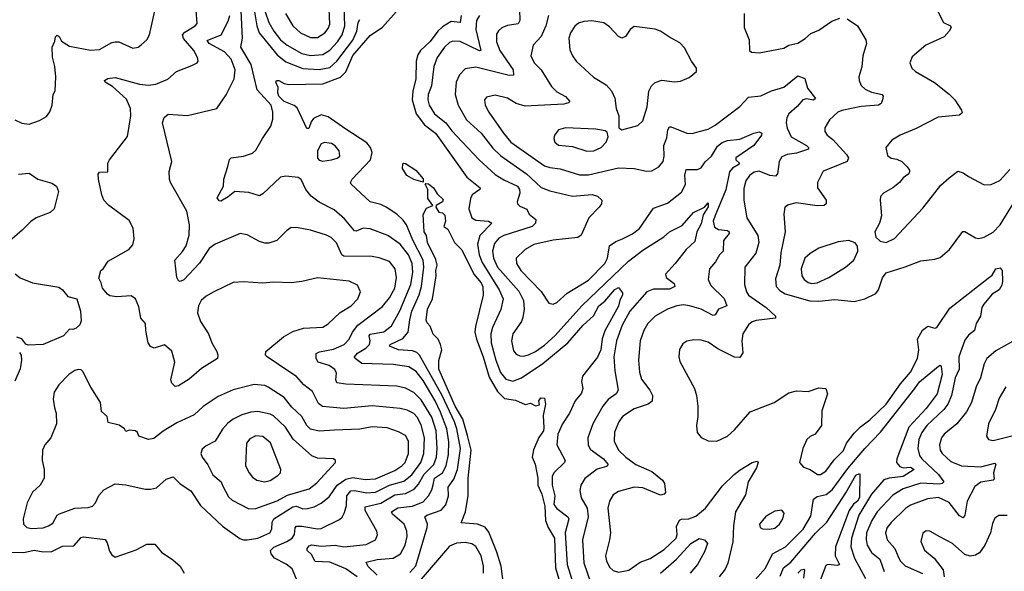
# Model space of a CAD drawing. Extents: x 1550320 to 1685906, y 509093 to 640511.
# Tile 345 of 532: x 1613882 to 1619479, y 579606 to 582740. Entities that reach past the tile are written whole.
import ezdxf

# ---------------------------------------------------------------- set-up
doc = ezdxf.new("R2010")
doc.units = 0

msp = doc.modelspace()

# ---------------------------------------------------------------- linework, layer by layer
at = {"layer": '0CON20XD'}
for points in [[(1615913.7, 579585), (1615861.8, 579635), (1615850.9, 579659.1), (1615915, 579673.4), (1616005, 579681.2), (1616046.1, 579705), (1616074.1, 579755), (1616084.1, 579805), (1616083.3, 579835), (1616066.7, 579875), (1616001, 579931), (1615996.2, 579945), (1616032.3, 579967.7), (1616114.5, 579975.5), (1616175, 580001.4), (1616206.5, 580035), (1616225, 580068.6), (1616232.3, 580097.7), (1616240, 580135), (1616284.6, 580165.4), (1616306.2, 580205), (1616320.4, 580269.6), (1616321.9, 580341.9), (1616309.7, 580415), (1616275, 580510), (1616243.8, 580575), (1616175, 580690.3), (1616135, 580740.9), (1616095, 580768.8), (1616005, 580781.9), (1615826.8, 580786.8), (1615788.5, 580815), (1615784.4, 580825), (1615801.9, 580845), (1615850.5, 580875), (1615870.2, 580895), (1615873.4, 580915), (1615868.1, 580945), (1615875, 580953.3), (1615952.6, 580967.4), (1615995, 581000.9), (1616043.1, 581086.9), (1616105.9, 581235), (1616116.6, 581305), (1616113.6, 581355), (1616091.3, 581405), (1616045, 581464.6), (1615974.7, 581514.7), (1615875, 581552.7), (1615835, 581556.7), (1615795, 581539.1), (1615785, 581540), (1615729, 581609), (1615669.2, 581659.2), (1615584, 581704), (1615538.1, 581738.1), (1615508.9, 581775), (1615481.7, 581831.7), (1615465, 581844.2), (1615395, 581851.2), (1615364.4, 581845), (1615265, 581751.1), (1615245, 581739.5), (1615185, 581758.9), (1615105.5, 581764.5), (1615066.9, 581733.1), (1615025, 581709.2), (1615015, 581710.8), (1615005, 581727.5), (1615040, 581795), (1615042.5, 581835), (1615064.4, 581905.6), (1615074.5, 581945.5), (1615084.3, 581955.7), (1615155, 581965.8), (1615205, 581982.5), (1615225, 581998.8), (1615261.4, 582065), (1615310.5, 582135), (1615320.9, 582175), (1615321.5, 582215), (1615311.1, 582255), (1615232.3, 582342.3), (1615197.3, 582485), (1615139.7, 582585), (1615148.4, 582635), (1615135, 582908)], [(1615393.1, 582775), (1615435, 582704.5), (1615477.8, 582665), (1615535, 582638.4), (1615575, 582639.3), (1615616.2, 582665), (1615635, 582689.4), (1615644.7, 582715), (1615639.5, 582845)], [(1613855, 582171.9), (1613895, 582151.9), (1613935, 582146.9), (1613995, 582167.1), (1614035, 582190.8), (1614053, 582217), (1614066.9, 582255), (1614072, 582315), (1614084, 582336), (1614087.5, 582415), (1614082.5, 582475), (1614068, 582528), (1614066.7, 582585), (1614082.3, 582617.7), (1614086.4, 582643.6), (1614095, 582652.5), (1614106.2, 582645), (1614118.8, 582618.8), (1614165, 582590.5), (1614285, 582567.3), (1614335, 582571.5), (1614405, 582610.8), (1614425, 582614.2), (1614445, 582614), (1614525, 582579.2), (1614555, 582584.2), (1614573.2, 582596.8), (1614604.5, 582625.5), (1614620, 582655), (1614657.1, 582825)], [(1615465, 579538.2), (1615430, 579620), (1615396.7, 579646.7), (1615330.5, 579680.5), (1615312.1, 579705), (1615307.1, 579725), (1615326.2, 579743.8), (1615401.2, 579775), (1615430.3, 579795), (1615443.8, 579815), (1615447, 579853), (1615455, 579862.1), (1615485, 579863.5), (1615575, 579846.9), (1615595, 579849.7), (1615699.5, 579900.5), (1615715.3, 579914.7), (1615729.3, 579940.7), (1615740.4, 579979.6), (1615742.2, 580035), (1615765, 580063.2), (1615785, 580066), (1615855, 580051.6), (1615905, 580055.6), (1615985, 580096.5), (1616065, 580118.3), (1616111.4, 580155), (1616162, 580225), (1616179.2, 580275), (1616183.9, 580365), (1616165, 580439.4), (1616141.9, 580481.9), (1616122.2, 580502.2), (1616085, 580521.8), (1616045, 580531.2), (1615885, 580547.1), (1615725, 580532.2), (1615603.2, 580543.2), (1615580.6, 580560.6), (1615547, 580627), (1615496.7, 580665), (1615455, 580712.7), (1615417, 580737), (1615288.6, 580825), (1615279.4, 580835), (1615281.1, 580855), (1615381.1, 580938.9), (1615435, 580968.8), (1615495, 580987.9), (1615605, 580992.9), (1615635, 581011.4), (1615703.7, 581076.3), (1615765.6, 581115), (1615804.3, 581155), (1615819.2, 581195), (1615802.1, 581232.1), (1615755, 581255.5), (1615575.5, 581274.5), (1615485, 581252.7), (1615425.5, 581245.5), (1615325, 581248.5), (1615265, 581242.7), (1615155, 581251.9), (1615095, 581247.1), (1614986, 581194), (1614941.1, 581168.9), (1614914.4, 581145), (1614897.8, 581115), (1614892.5, 581075), (1614909.1, 581025), (1614954.6, 580955), (1614974.1, 580904.1), (1615003.1, 580855), (1615008.6, 580835), (1615005.8, 580815), (1614915, 580758.9), (1614845, 580698.2), (1614785, 580660.8), (1614765, 580656.7), (1614746.7, 580675), (1614742, 580695), (1614763.5, 580795), (1614747.6, 580857.6), (1614705, 580893.8), (1614645.7, 580874.3), (1614625, 580883.8), (1614613.1, 580905), (1614598.1, 580975), (1614596.7, 581015), (1614571.4, 581045), (1614559.4, 581109.4), (1614541.1, 581155), (1614515, 581171.9), (1614435, 581165.7), (1614395, 581172), (1614381.7, 581181.7), (1614353.3, 581215), (1614346, 581246), (1614331.7, 581271.7), (1614343.8, 581315), (1614356.7, 581325), (1614385, 581367.5), (1614502.5, 581435), (1614525, 581462), (1614532.8, 581495), (1614526.1, 581556.1), (1614505, 581598.9), (1614387, 581687), (1614361.2, 581715), (1614348, 581745), (1614329.2, 581835), (1614328, 581862), (1614335.9, 581874.1), (1614383.8, 581876.2), (1614383.6, 581925), (1614391.9, 581945), (1614495, 582076.2), (1614514.6, 582195), (1614511.1, 582235), (1614488.5, 582288.5), (1614410, 582360), (1614368.8, 582385), (1614363.8, 582395), (1614383.9, 582406.1), (1614425, 582410.9), (1614563.9, 582373.9), (1614615, 582369.1), (1614656, 582374), (1614725, 582403.3), (1614774, 582445), (1614860.3, 582479.7), (1614890, 582495), (1614895.6, 582504.4), (1614892.5, 582525), (1614872.1, 582565), (1614812.9, 582632.9), (1614807.6, 582655), (1614820.3, 582669.7), (1614880, 582705), (1614890.9, 582719.1), (1614884.6, 582795)], [(1615217.6, 582785), (1615230.7, 582705), (1615244, 582665), (1615345, 582540.2), (1615395, 582501.6), (1615492.1, 582462.1), (1615585, 582457.2), (1615645, 582469.5), (1615685.6, 582504.4), (1615775, 582623.6), (1615799.1, 582675), (1615807, 582725), (1615815, 582740.7)], [(1615278, 582785), (1615297.7, 582725), (1615326.5, 582675), (1615365, 582626.7), (1615401.8, 582595), (1615485, 582548.5), (1615535, 582536.7), (1615605, 582543.4), (1615645, 582567.1), (1615688.4, 582615), (1615715.1, 582654.9), (1615731, 582705), (1615725.7, 582815)], [(1616100.4, 579599.6), (1616133.4, 579636.6), (1616198.9, 579855), (1616199.3, 579875), (1616184.4, 579915), (1616195.7, 579925), (1616277, 579953), (1616305.2, 579984.8), (1616320.2, 580035), (1616318.2, 580085), (1616349.9, 580130.1), (1616370, 580185), (1616387.7, 580305), (1616367.2, 580415), (1616354, 580455), (1616284.4, 580605), (1616155.2, 580835), (1616139, 580849), (1616115, 580858), (1616034.6, 580864.6), (1615983.3, 580885), (1615987.1, 580895), (1616060.8, 580929.2), (1616091, 580965), (1616098.9, 581035), (1616112, 581085), (1616152.4, 581177.6), (1616165.3, 581224.7), (1616179.6, 581335), (1616175.1, 581375), (1616117, 581487), (1616080.2, 581575), (1616061.4, 581601.4), (1616025, 581635.9), (1615965, 581676.1), (1615935, 581690), (1615874.7, 581704.7), (1615765.6, 581805), (1615762.5, 581815), (1615772.7, 581835), (1615875.3, 581944.7), (1615885.5, 581985.5), (1615877, 582015), (1615855, 582040.3), (1615735, 582118.9), (1615635, 582189.3), (1615595, 582199.6), (1615551.8, 582178.2), (1615539.1, 582160.9), (1615525, 582121.2), (1615515, 582122.5), (1615459, 582239), (1615442, 582252), (1615385, 582274.8), (1615355.9, 582305), (1615348.8, 582325), (1615350.8, 582355), (1615337.5, 582385), (1615341.2, 582395), (1615355, 582395.6), (1615385, 582377.5), (1615411.4, 582371.4), (1615605, 582375.2), (1615706.4, 582413.6), (1615735, 582444.6), (1615775, 582536.1), (1615875, 582650), (1615945, 582697.5), (1616022.7, 582785)], [(1616723.5, 582796.5), (1616726, 582735), (1616715, 582715.9), (1616655, 582707.3), (1616623.6, 582693.6), (1616603.6, 582676.4), (1616592.8, 582657.2), (1616592.1, 582615), (1616612, 582565), (1616687.8, 582455), (1616690, 582425), (1616665, 582423.1), (1616475, 582470.8), (1616415, 582461.1), (1616382.3, 582427.7), (1616363.8, 582385), (1616356.9, 582315), (1616374.6, 582255), (1616421.4, 582171.4), (1616505, 582096.1), (1616570.8, 582010.8), (1616616.3, 581966.3), (1616763.9, 581865), (1616846.4, 581786.4), (1616895, 581768.7), (1617025, 581737.3), (1617136.6, 581746.6), (1617166.9, 581736.9), (1617192, 581715), (1617189.4, 581695), (1617176.7, 581675), (1617117.8, 581615), (1617074.6, 581515.4), (1617055, 581503.5), (1616915, 581488.2), (1616805, 581462.5), (1616755.5, 581435), (1616704.5, 581385), (1616705.5, 581355), (1616730.4, 581315), (1616846.9, 581196.9), (1616890.6, 581130.6), (1616915, 581124.4), (1616935, 581133.5), (1616995, 581186), (1617115, 581259.7), (1617208.9, 581355), (1617222.5, 581385), (1617235.6, 581455), (1617270.4, 581479.6), (1617308, 581495), (1617365, 581523.1), (1617405.8, 581554.2), (1617485, 581669.4), (1617565, 581697.1), (1617645, 581761.1), (1617667, 581803), (1617662.3, 581857.7), (1617670.3, 581889.7), (1617735, 581888.6), (1617755, 581897.8), (1617778.1, 581931.9), (1617815.2, 581965), (1617848.7, 582021.3), (1617875, 582043.1), (1617905, 582053), (1617975, 582062.1), (1618055, 582096.2), (1618085, 582103.3), (1618100, 582095), (1618099.2, 582085), (1618055, 582026.3), (1617953.1, 581955), (1617953.1, 581945), (1617973.1, 581925), (1617966.7, 581915), (1617934, 581896), (1617916.5, 581875), (1617896.8, 581773.2), (1617835, 581627.5), (1617824.7, 581594.7), (1617831.8, 581561.8), (1617855, 581548.7), (1617905, 581542.8), (1617915.3, 581535), (1617915.3, 581525), (1617881.9, 581485), (1617881.5, 581425), (1617860.5, 581405), (1617838.1, 581365), (1617803.5, 581325), (1617795.6, 581265), (1617810.6, 581230.6), (1617885.7, 581155.7), (1617902, 581115), (1617855, 581095.6), (1617835.6, 581064.4), (1617825, 581060), (1617755.3, 581095.3), (1617688.8, 581115), (1617655, 581120.4), (1617616.7, 581115), (1617564.8, 581095.2), (1617495, 581055.4), (1617453.3, 581015), (1617430.5, 580975), (1617409.6, 580915), (1617400.4, 580805), (1617405, 580737.5), (1617417.4, 580697.4), (1617464.7, 580634.7), (1617479.5, 580605), (1617476.9, 580573.1), (1617455, 580556.5)], [(1618000, 582775), (1618000.5, 582695), (1618028.1, 582625), (1618030, 582565), (1618042.5, 582555), (1618085, 582552.5), (1618225, 582578.5), (1618255, 582595.6), (1618305, 582607.1), (1618347.2, 582632.8), (1618378.9, 582661.1), (1618425, 582680.8), (1618498.3, 582731.7), (1618545, 582748.5)], [(1619090.3, 582810.3), (1619132.5, 582725), (1619173.3, 582705), (1619176.2, 582695), (1619166, 582675), (1619136.4, 582643.6), (1619032.9, 582595), (1618955, 582530), (1618942.2, 582495), (1618952.5, 582465), (1618974, 582445), (1619082.7, 582382.7), (1619165, 582318.1), (1619196.9, 582285), (1619235, 582226.7), (1619239.2, 582210.8), (1619225, 582198), (1619102.8, 582187.2), (1618977.4, 582122.6), (1618886.2, 582085), (1618840, 582055), (1618806.2, 582015), (1618815, 581968.8), (1618835, 581954.4), (1618868.3, 581948.3), (1618896.2, 581935), (1618926.7, 581905), (1618940, 581885), (1618940, 581875), (1618936.7, 581865), (1618905, 581841.2), (1618883.1, 581815), (1618845.3, 581784.7), (1618792, 581755), (1618776, 581735), (1618772.5, 581715), (1618781.2, 581625), (1618768.8, 581585), (1618743.3, 581535), (1618748.8, 581505), (1618772.8, 581482.8), (1618807.5, 581475), (1618855, 581497.1), (1619015, 581668.8), (1619119.1, 581800.9), (1619165, 581842.5), (1619215, 581880), (1619245, 581870.8), (1619275, 581848.6), (1619365, 581801.2), (1619405, 581804), (1619453.2, 581826.8), (1619510.2, 581889.8)], [(1615799.6, 579575), (1615735, 579620.3), (1615645, 579657.6), (1615562.3, 579662.3), (1615541.5, 579701.5), (1615515.5, 579725), (1615515.5, 579735), (1615528.4, 579751.6), (1615542.7, 579757.3), (1615595, 579748.8), (1615675, 579755.3), (1615724.8, 579744.8), (1615851.3, 579758.7), (1615905.4, 579784.6), (1615915.7, 579814.3), (1615911.4, 579835), (1615845, 579951.9), (1615845, 579971.9), (1615935, 579992.8), (1616015, 580041.1), (1616075, 580047.7), (1616125, 580072.5), (1616149, 580101), (1616182.1, 580157.9), (1616235.9, 580214.1), (1616250.4, 580255), (1616255.9, 580305), (1616250, 580405), (1616225, 580482.9), (1616165, 580581.2), (1616122.3, 580622.3), (1616075, 580647.2), (1616025, 580657.8), (1615735, 580669.5), (1615685, 580677.5), (1615679.2, 580695), (1615682.9, 580732.9), (1615672.7, 580752.7), (1615641.9, 580775), (1615579.1, 580795), (1615566.5, 580815), (1615567.1, 580842.9), (1615586, 580854), (1615665, 580869), (1615725.9, 580894.1), (1615755.2, 580924.8), (1615774.4, 580965.6), (1615804.6, 581005), (1615945, 581110.8), (1615985, 581160), (1616013.6, 581215), (1616024.7, 581274.7), (1616016.8, 581325), (1615985, 581367.1), (1615925, 581388), (1615885, 581395.3), (1615725, 581396), (1615713.1, 581405), (1615682, 581472), (1615652.6, 581502.6), (1615626.4, 581516.4), (1615535, 581544.6), (1615465, 581557.1), (1615425, 581558.8), (1615398.8, 581541.2), (1615343.3, 581486.7), (1615298.7, 581471.3), (1615275, 581470.5), (1615245, 581479.5), (1615175, 581517.1), (1615135, 581525.8), (1614992.5, 581465), (1614959.4, 581440.6), (1614905, 581357.8), (1614815, 581263.1), (1614795, 581252), (1614785, 581256.7), (1614775.8, 581275.8), (1614764.4, 581375), (1614807.3, 581422.7), (1614827.5, 581455), (1614845.4, 581515.4), (1614847.3, 581575), (1614832.6, 581652.6), (1614740, 581815), (1614734, 581835), (1614732.3, 581877.7), (1614746.7, 581935), (1614694, 582155), (1614703.3, 582185), (1614726, 582204), (1614835, 582196.9), (1615003.3, 582235), (1615056.6, 582313.4), (1615102.1, 582405), (1615107.3, 582455), (1615085, 582516.5), (1615046.9, 582556.9), (1614960, 582605), (1614947.8, 582622.2), (1615027.5, 582655), (1615067.6, 582732.4), (1615075.7, 582764.3)], [(1616391.6, 582765), (1616386.5, 582723.5), (1616335, 582729.1), (1616285, 582700.6), (1616258.3, 582675), (1616215, 582615.7), (1616160.8, 582565), (1616145, 582540.5), (1616135.6, 582505), (1616134, 582405), (1616117.1, 582335), (1616113.6, 582285), (1616136.5, 582205), (1616183.1, 582143.1)], [(1616495, 582764.6), (1616478.1, 582735), (1616474, 582685), (1616504, 582566), (1616495, 582564.1), (1616385, 582615.8), (1616345, 582618.9), (1616325, 582611.2), (1616296.2, 582585), (1616256, 582525), (1616236.8, 582475), (1616222.7, 582365), (1616204, 582315), (1616202.4, 582285), (1616208.8, 582255), (1616240, 582205), (1616304.1, 582154.1), (1616337.9, 582107.9), (1616397, 582047), (1616493.2, 581943.2), (1616585, 581861.3), (1616635, 581830), (1616712.5, 581795), (1616723.5, 581775), (1616724.7, 581755.3), (1616710, 581705), (1616712, 581695), (1616725, 581681.4), (1616764.5, 581664.5), (1616778.6, 581635), (1616815.4, 581605), (1616814.6, 581585), (1616795, 581564.8), (1616635, 581513.6), (1616605, 581498.4), (1616580.8, 581469.2), (1616570, 581425), (1616575.3, 581384.7), (1616598.7, 581335), (1616718.7, 581198.7), (1616746.4, 581145), (1616750, 581095), (1616742.4, 581047.6), (1616733.8, 581025), (1616685.4, 580955), (1616676.8, 580915), (1616689.5, 580859.5), (1616705, 580840.6), (1616725, 580830.5), (1616745, 580828.5), (1616775, 580836), (1616815, 580855.3), (1616865, 580890.5), (1616925, 580945.9), (1617077.3, 581115), (1617341.9, 581368.1), (1617425, 581430.8), (1617544.1, 581505.9), (1617575, 581534.5), (1617648.6, 581571.4), (1617711.9, 581645), (1617774.2, 581675.8), (1617795, 581700), (1617795, 581677.5), (1617767.6, 581632.4), (1617755, 581581.2), (1617731.7, 581535), (1617720.5, 581479.5), (1617669.7, 581435), (1617608.9, 581355), (1617553.2, 581295), (1617556.5, 581275), (1617602.4, 581242.4), (1617606.2, 581225), (1617575, 581208.4), (1617485, 581210.2), (1617446.5, 581195), (1617349.6, 581085), (1617306.9, 581005), (1617275.2, 580915), (1617260, 580825), (1617264.7, 580744.7), (1617283.9, 580635), (1617272.5, 580615), (1617228, 580582), (1617196.7, 580545), (1617139.3, 580445), (1617112.3, 580365), (1617113.8, 580325), (1617125, 580300.6), (1617201.1, 580245), (1617224.5, 580215), (1617224, 580205), (1617217.9, 580202.1), (1617165, 580186.9), (1617095, 580134.4), (1617070.9, 580095), (1617066.4, 580065), (1617073.4, 580023.4), (1617107.4, 579965), (1617113.3, 579915), (1617080.5, 579785), (1617088.4, 579655), (1617127.1, 579545)], [(1616888.2, 582765), (1616873.1, 582705), (1616845.4, 582645), (1616800, 582595), (1616788.1, 582535), (1616805.6, 582495), (1616845.6, 582455), (1616905, 582360.5), (1616935, 582330.4), (1616985, 582303.1), (1617008.8, 582275), (1617002.5, 582267.5), (1616975, 582260.4), (1616755, 582248.8), (1616705, 582263.6), (1616655, 582293.8), (1616585, 582311.9), (1616535, 582299.2), (1616524.4, 582285), (1616527.5, 582255), (1616548.5, 582215), (1616631.8, 582095), (1616674.8, 582044.8), (1616865, 581909.7), (1616895, 581900), (1616955, 581892.9), (1617065, 581858.2), (1617115, 581858.7), (1617285, 581898), (1617374.5, 581895.5), (1617445, 581880), (1617475, 581881.9), (1617516, 581904), (1617539.1, 581935), (1617545.3, 581964.7), (1617543.8, 582025), (1617560, 582070), (1617566.1, 582115), (1617575, 582131.1), (1617585, 582132.1), (1617675, 582095.4), (1617705, 582094.6), (1617745, 582105.4), (1617795, 582117.7), (1617835, 582140.4), (1617975, 582247.1), (1618025, 582299.2), (1618095, 582307.5), (1618155, 582336.7), (1618225, 582357.1), (1618305, 582420.8), (1618346.1, 582406.1), (1618360.6, 582350.6), (1618405, 582293.3), (1618395, 582283.3), (1618355, 582289.7), (1618334.3, 582285.7), (1618302.3, 582247.7), (1618254, 582205), (1618243.3, 582185), (1618238.8, 582155), (1618244, 582124), (1618266.9, 582075), (1618354.5, 582025), (1618366.5, 582015), (1618366.9, 582005), (1618297.2, 581982.8), (1618244, 581975), (1618215, 581960.6), (1618198.5, 581935), (1618189.5, 581865), (1618178.5, 581851.5), (1618145.5, 581854.5), (1618085, 581878.9), (1618056.4, 581873.6), (1618030, 581855), (1618009.5, 581825), (1617998.1, 581781.9), (1617998.9, 581715), (1618014.6, 581615), (1618078.2, 581515), (1618084.6, 581475), (1618066.2, 581413.8), (1618004.6, 581335), (1618002.2, 581235), (1618012.8, 581195), (1618025.5, 581175.5), (1618126, 581106), (1618179.2, 581055), (1618178.8, 581045), (1618067.9, 581032.1), (1618045.9, 581024.1), (1618024.1, 581005.9), (1617992.9, 580955), (1617987.5, 580915), (1617992, 580848), (1617975, 580821.4), (1617945, 580823.1), (1617850.8, 580870.8), (1617795, 580908.1), (1617755, 580918.6), (1617715, 580920.8), (1617675, 580914), (1617651.7, 580898.3), (1617632.9, 580867.1), (1617629.2, 580825), (1617635, 580797.5), (1617717.5, 580645), (1617730, 580605), (1617737.1, 580545), (1617737.5, 580485), (1617730, 580435), (1617733.8, 580395), (1617755, 580366.7), (1617795, 580348), (1617845, 580345.8), (1617906.2, 580375), (1617945, 580410), (1618035, 580512), (1618170, 580565), (1618255, 580620), (1618298.3, 580631.7), (1618365, 580628.1), (1618425, 580648.9), (1618464.2, 580644.2), (1618474.4, 580615), (1618441.7, 580518.3), (1618440.8, 580435), (1618403.6, 580386.4), (1618375, 580372.5), (1618355.8, 580355), (1618334, 580305), (1618324, 580264), (1618314.2, 580225), (1618338.3, 580198.3), (1618375, 580184.4), (1618417.1, 580157.1), (1618435, 580156.6), (1618463.8, 580175), (1618511.2, 580238.8), (1618565, 580292.9), (1618581.9, 580335), (1618625, 580390.6), (1618662.2, 580427.8), (1618715, 580466.5), (1618806.8, 580555), (1618888.5, 580671.5), (1618945, 580737.9), (1618985.9, 580815), (1618993.2, 580865), (1618985.3, 580925), (1619013.6, 580976.4), (1619045, 580999.6), (1619085, 580988.6), (1619095, 580992), (1619169.1, 581100.9), (1619388.2, 581271.8), (1619410.9, 581289.1), (1619431.4, 581325), (1619455, 581330.5), (1619466.8, 581315), (1619469.6, 581255), (1619465, 581231.9), (1619450.8, 581205), (1619409.7, 581180.3), (1619362.4, 581125), (1619351.4, 581105), (1619344.6, 581055), (1619320, 581015), (1619310, 580975), (1619275, 580948.5), (1619255, 580920), (1619221.4, 580825), (1619222.4, 580755), (1619200.3, 580705), (1619178.4, 580605), (1619157.5, 580555), (1619135.4, 580525), (1619038.8, 580435), (1619009.7, 580395), (1618992.3, 580355), (1618988.1, 580305), (1618997.5, 580265), (1619011.1, 580245), (1619105.6, 580155.6), (1619135.3, 580115), (1619125.6, 580105), (1619108.1, 580101.9), (1619005, 580106.7), (1618904.5, 580075.5), (1618845, 580038.9), (1618756.5, 579943.5), (1618726.6, 579895), (1618696.6, 579825), (1618693.9, 579785), (1618700.2, 579755), (1618725, 579713.8), (1618771.8, 579675), (1618796, 579606)], [(1617305, 582113.8), (1617395, 582139.2), (1617424.4, 582165.6), (1617449.5, 582245), (1617458.6, 582335), (1617474.2, 582365), (1617495, 582384.3), (1617532.8, 582397.2), (1617605, 582387.5), (1617638.2, 582391.8), (1617688.5, 582411.5), (1617728.8, 582445), (1617729.2, 582465), (1617700, 582505), (1617660.2, 582580.2), (1617635, 582608.9), (1617575, 582640.5), (1617525, 582675.6), (1617495, 582685.7), (1617375, 582702.5), (1617351.4, 582685), (1617325, 582644), (1617305, 582635.8), (1617285, 582645.6), (1617235, 582699.5), (1617203.3, 582723.3), (1617135, 582733.8), (1617089.1, 582730.9), (1617058.8, 582721.2), (1617037.3, 582702.7), (1617012.9, 582665), (1617002.7, 582635), (1617009.7, 582569.7), (1617024.4, 582535), (1617045.4, 582505.4), (1617144.6, 582414.6), (1617215, 582370), (1617246.2, 582336.2), (1617264.4, 582295), (1617273.3, 582235), (1617287.5, 582195), (1617287.5, 582125), (1617305, 582113.8)], [(1618585, 582745.8), (1618645, 582705.6), (1618692.5, 582625), (1618695.4, 582604.6), (1618674.6, 582535), (1618668.3, 582471.7), (1618651.4, 582415), (1618654.3, 582395), (1618665.5, 582365.5), (1618688, 582345), (1618725, 582329.1), (1618785.5, 582315.5), (1618790, 582305), (1618786.9, 582285), (1618778.6, 582265), (1618764.5, 582255.5), (1618665, 582246.8), (1618554.7, 582225.3), (1618532, 582215), (1618485, 582172), (1618458.6, 582125), (1618459.2, 582105), (1618472, 582085), (1618505, 582060), (1618581.4, 581975), (1618592.5, 581955), (1618585.4, 581934.6), (1618511.2, 581905), (1618450.2, 581879.8), (1618418, 581815), (1618417.5, 581785), (1618465.7, 581715), (1618465.8, 581695), (1618456, 581685), (1618415, 581681.8), (1618295, 581699.6), (1618251.7, 581688.3), (1618230.8, 581675), (1618225.6, 581635), (1618233.1, 581535), (1618208.6, 581415), (1618202.9, 581345), (1618177.5, 581267.5), (1618181.4, 581225), (1618202.4, 581202.4), (1618233.6, 581183.6), (1618372.7, 581142.7), (1618425, 581140.6), (1618515, 581150.5), (1618625, 581139.4), (1618686.4, 581153.6), (1618748, 581185), (1618764.5, 581205.5), (1618787.2, 581272.8), (1618807.1, 581302.9), (1618914.6, 581335.4), (1619005, 581370.6), (1619085, 581380), (1619115, 581390), (1619168, 581435), (1619242.7, 581537.3), (1619255, 581537.5), (1619315, 581501.1), (1619335, 581496.5), (1619365.3, 581504.7), (1619415, 581532.3), (1619455.2, 581575), (1619535.9, 581704.1)], [(1616183.1, 582143.1), (1616245.9, 582095.9), (1616424, 581845), (1616499.4, 581785), (1616497.1, 581775), (1616455, 581745.5), (1616445, 581723.8), (1616435.9, 581665), (1616452, 581615), (1616475, 581601.1), (1616546, 581596), (1616565.6, 581585), (1616497.7, 581515), (1616484, 581465), (1616494.1, 581405), (1616511.2, 581361.2), (1616607.8, 581205), (1616629.5, 581155), (1616616.6, 581093.4), (1616569.4, 580990.6), (1616559.5, 580955), (1616561.3, 580905), (1616588.7, 580805), (1616615, 580735.5), (1616645, 580698.2), (1616685, 580686.9), (1616735, 580705.7), (1616855, 580786.7), (1616997.5, 580905), (1617085, 581004.6), (1617143.1, 581056.9), (1617175, 581114.8), (1617208.8, 581141.2), (1617265, 581206.9), (1617285, 581218.8), (1617309.1, 581189.1), (1617309.5, 581175), (1617292.9, 581147.1), (1617285, 581113.3), (1617208.1, 580971.9), (1617192.7, 580927.3), (1617184.6, 580865), (1617167.4, 580822.6), (1617081.6, 580715), (1617074.8, 580685), (1617083.8, 580645), (1617075, 580618.6), (1617039.1, 580575), (1617007.5, 580505), (1616966.8, 580445), (1616941.4, 580385), (1616936.1, 580325), (1616981.9, 580235), (1616979.2, 580225), (1616918.5, 580165), (1616908.7, 580145), (1616909.1, 580095), (1616923.8, 580035), (1616917.8, 579985), (1616935, 579962.4), (1616997.5, 579915), (1617002.9, 579905), (1616983.6, 579825), (1616993.3, 579645), (1617057.7, 579437.7)], [(1617105, 581992.9), (1617145, 581994.6), (1617187.5, 582015), (1617215.8, 582045), (1617228, 582075), (1617220.7, 582100.7), (1617209.5, 582109.5), (1617157.9, 582117.9), (1616985, 582126.7), (1616944.6, 582115.4), (1616922, 582085), (1616918, 582065), (1616924, 582045), (1616945, 582028), (1617025, 582019.5), (1617105, 581992.9)], [(1615605, 581935.8), (1615655, 581943.3), (1615687.2, 581952.8), (1615702, 581965), (1615698.6, 581995), (1615675, 582024.3), (1615655, 582036.4), (1615615, 582043.1), (1615595, 582035.6), (1615574.3, 581994.3), (1615574.3, 581954.3), (1615585, 581942), (1615605, 581935.8)], [(1616175, 581816.7), (1616122.4, 581832.4), (1616082, 581855), (1616058.6, 581895), (1616059.2, 581920.8), (1616064.1, 581925.9), (1616075, 581922.5), (1616134.4, 581885), (1616175.3, 581835.3), (1616175, 581816.7)], [(1613875, 581863.3), (1613935, 581869.1), (1613985, 581834.4), (1614065, 581811.9), (1614092, 581795), (1614102.5, 581765), (1614078, 581665), (1614055, 581645.7), (1613976.2, 581615), (1613945, 581594.4), (1613896, 581544), (1613795, 581457.1)], [(1616647, 579415), (1616618.4, 579635), (1616595.2, 579715), (1616548.5, 579828.5), (1616528, 579858), (1616485, 579873.8), (1616392.5, 579882.5), (1616416.2, 579945), (1616432.1, 580037.9), (1616430.8, 580135), (1616449.3, 580295), (1616428.1, 580378.1), (1616400.6, 580470.6), (1616357.6, 580545), (1616265.3, 580755), (1616265.5, 580804.5), (1616280.8, 580865), (1616273.6, 580895), (1616260, 580925), (1616233, 580953), (1616215, 581000), (1616197.9, 581017.9), (1616193.4, 581033.4), (1616199.3, 581095), (1616228.5, 581155), (1616250, 581285), (1616247.5, 581315), (1616256, 581345), (1616248.1, 581378.1), (1616200.9, 581475), (1616194, 581514), (1616182, 581535), (1616175.8, 581634.2), (1616195, 581670), (1616230, 581685), (1616201.2, 581725), (1616201.9, 581775), (1616186.7, 581805), (1616190.5, 581809.5), (1616205, 581806.9), (1616235, 581784.3), (1616255, 581751.2), (1616288.6, 581718.6), (1616286.2, 581705), (1616250, 581685), (1616247.5, 581675), (1616265, 581646.7), (1616285, 581643.3), (1616298.8, 581628.8), (1616302, 581595), (1616292.5, 581565), (1616315, 581550), (1616353.3, 581475), (1616395, 581432.5), (1616464, 581294), (1616504.5, 581245), (1616515, 581223.3), (1616516.4, 581175), (1616472.6, 580997.4), (1616470.2, 580965), (1616478, 580925), (1616516, 580825), (1616549.9, 580709.9), (1616598, 580628), (1616637.9, 580587.9), (1616699.5, 580579.5), (1616755, 580553.3), (1616785, 580561.2), (1616815, 580546.7), (1616837, 580553), (1616833.3, 580575), (1616845, 580592.5), (1616865, 580590), (1616871.2, 580555), (1616857.8, 580492.2), (1616860.8, 580420.8), (1616859.4, 580405), (1616832.5, 580367.5), (1616803.6, 580296.4), (1616795.5, 580255), (1616811.9, 580215), (1616826.6, 580135), (1616827.7, 580095), (1616850, 580045), (1616866.7, 579976.7), (1616871.2, 579895), (1616885.3, 579855), (1616921.7, 579795), (1616927, 579627), (1616975.9, 579465)], [(1618385, 581241.8), (1618415, 581244.7), (1618482.2, 581275), (1618576, 581335), (1618622.9, 581375), (1618647.1, 581425), (1618644.1, 581454.1), (1618631.7, 581471.7), (1618595, 581485.8), (1618535, 581478.6), (1618425, 581442), (1618375, 581412), (1618345.8, 581385), (1618323.6, 581325), (1618328.5, 581285), (1618342.1, 581265), (1618365, 581247.5), (1618385, 581241.8)], [(1613856.5, 581296.5), (1613884.5, 581274.5), (1613955, 581245.7), (1614105, 581221.2), (1614126.2, 581205), (1614155, 581167.5), (1614207.5, 581155), (1614226.7, 581085), (1614230.7, 581029.3), (1614223.8, 581006.2), (1614202.3, 580987.7), (1614185, 580980), (1614165, 580982.5), (1614131.2, 580945), (1614015, 580895.8), (1613930.7, 580890.7), (1613917, 580897), (1613895, 580926.7), (1613865, 580936.2)], [(1619525, 580912.5), (1619431.7, 580858.3), (1619380, 580815), (1619364, 580786), (1619344.2, 580705.8), (1619318.5, 580655), (1619293.3, 580565), (1619265, 580512.7), (1619209.1, 580445), (1619136.9, 580385), (1619121.8, 580365), (1619111.2, 580325), (1619115.4, 580295), (1619126.2, 580275), (1619175, 580229.6), (1619235, 580204.7), (1619345, 580200.5), (1619425, 580220), (1619430, 580215), (1619418.2, 580165), (1619420.8, 580129.2), (1619415, 580123.3), (1619345, 580112.4), (1619311.9, 580088.1), (1619268.5, 580005), (1619254.2, 579925.8), (1619245, 579909.4), (1619225, 579921.5), (1619165, 579997.5), (1619105, 580025.8), (1619041.8, 580018.2), (1618945, 579982.4), (1618916.6, 579963.4), (1618835, 579884.4), (1618813.8, 579855), (1618803.3, 579825), (1618813.1, 579785), (1618855.9, 579735.9), (1618874.7, 579695)], [(1613880, 580850), (1613890, 580835), (1613892, 580805), (1613885, 580757.5), (1613854.3, 580685.7)], [(1618035, 579525.6), (1618121.2, 579625), (1618161.5, 579705), (1618234.8, 579745.2), (1618335, 579846.2), (1618379.5, 579920.5), (1618395, 580015.5), (1618415, 580030.7), (1618466.9, 580043.1), (1618500.4, 580069.6), (1618588.9, 580191.1), (1618685.6, 580304.4), (1618775, 580396.7), (1618971.1, 580645), (1618997.3, 580682.7), (1619105, 580772), (1619115, 580776.7), (1619119.7, 580769.7), (1619125.9, 580725), (1619097.6, 580615), (1619035, 580530.8), (1618937, 580425), (1618867.5, 580245), (1618865.5, 580225), (1618885, 580201.2), (1618905, 580194.8), (1618945, 580198.3), (1618967.3, 580185), (1618905, 580144.6), (1618823.9, 580136.1), (1618795, 580125.8), (1618723.4, 580045), (1618651.5, 579925), (1618610.6, 579795), (1618607, 579745), (1618628.3, 579681.7), (1618689.6, 579565)], [(1615154.4, 579784.4), (1615175, 579784.5), (1615235, 579794.1), (1615303.3, 579825), (1615316.2, 579845), (1615317.7, 579885), (1615327.2, 579905), (1615435, 579971.9), (1615455, 579975.8), (1615492.1, 579962.1), (1615517.4, 579962.6), (1615555, 579972.9), (1615595, 579993.4), (1615640.8, 580029.2), (1615686.2, 580095), (1615735, 580130.2), (1615775, 580139.8), (1615845, 580127.3), (1615905, 580132), (1616015, 580179.1), (1616054, 580205), (1616072.4, 580225), (1616092.7, 580275), (1616091.7, 580345), (1616075, 580378), (1616035, 580399.6), (1615970.8, 580420.8), (1615885, 580427.2), (1615815.3, 580414.7), (1615670.9, 580409.1), (1615585, 580401.8), (1615535, 580413.3), (1615515, 580434.5), (1615486, 580486), (1615429.1, 580539.1), (1615385, 580594.5), (1615295, 580652.9), (1615275, 580661.2), (1615215, 580667.7), (1615095, 580637.5), (1615010.8, 580599.2), (1614925, 580542.2), (1614873.8, 580496.2), (1614775, 580450.8), (1614696.9, 580403.1), (1614645, 580361.2), (1614615, 580356), (1614560, 580375), (1614552.5, 580395), (1614540, 580405), (1614505, 580407.5), (1614485, 580400), (1614477.5, 580415), (1614447, 580437), (1614385, 580452.5), (1614378.8, 580485), (1614347.5, 580515), (1614342, 580565), (1614286.7, 580653.3), (1614240.8, 580740.8), (1614231.2, 580751.2), (1614215, 580753.8), (1614195, 580748), (1614161.2, 580725), (1614104, 580665), (1614077.5, 580625), (1614072.5, 580585), (1614079.2, 580535), (1614090, 580505), (1614092, 580445), (1614059.2, 580365), (1614025.8, 580325), (1614010.8, 580295), (1614010.6, 580235), (1614021.1, 580185), (1614021.9, 580135), (1613999.2, 580095), (1613955, 580056.2), (1613924.3, 579995), (1613902, 579905), (1613903.8, 579875), (1613923.3, 579855), (1613948.8, 579848.8), (1614015, 579853.5), (1614045, 579863.8), (1614069.6, 579880.4), (1614095.3, 579924.7), (1614107.8, 579932.2), (1614195.7, 579964.3), (1614271.1, 579968.9), (1614295, 579976.9), (1614313.7, 579996.3), (1614332.4, 580037.6), (1614360.5, 580069.5), (1614425, 580102.5), (1614485, 580097.5), (1614595, 580072.5), (1614625, 580073.1), (1614659.5, 580080.5), (1614715, 580130), (1614755, 580142.5), (1614795, 580104), (1614855, 580064), (1614910.5, 579980.5), (1615035, 579862.5), (1615133, 579793), (1615154.4, 579784.4)], [(1619487.8, 580655), (1619450.7, 580589.3), (1619428.5, 580525), (1619390, 580445), (1619377.5, 580375), (1619390, 580355), (1619415, 580350), (1619545, 580382.6)], [(1617455, 580556.5), (1617375, 580529.5), (1617308.1, 580485), (1617287.3, 580455), (1617263.1, 580396.9), (1617260.8, 580345), (1617285.2, 580295.2), (1617328.2, 580255), (1617385, 580212.5), (1617475, 580172.9), (1617535.8, 580125), (1617548, 580105), (1617553.3, 580055), (1617546.1, 580043.9), (1617525, 580038.8), (1617425, 580080.9), (1617375, 580083.8), (1617285, 580059.4), (1617255, 580040.8), (1617234.7, 580005.3), (1617226.1, 579965), (1617240, 579825), (1617235.3, 579784.7), (1617211.5, 579695), (1617217.3, 579665), (1617235, 579630.8), (1617255, 579611.4), (1617285, 579600.6), (1617345, 579613.1), (1617409.1, 579659.1), (1617465, 579679.7), (1617545, 579730.7), (1617614.5, 579795), (1617620, 579815), (1617615, 579860), (1617633.6, 579896.4), (1617645, 579903.3), (1617685, 579903.8), (1617725, 579918.8), (1617780, 579965), (1617877.8, 580092.2), (1617944.1, 580155.9), (1617976.7, 580183.3), (1618045, 580224), (1618075, 580232.5), (1618080, 580225), (1618070, 580195), (1618023.4, 580115), (1618008.5, 580041.5), (1617951.6, 579945), (1617939.2, 579865), (1617935.3, 579774.7), (1617906.6, 579653.4), (1617892, 579618), (1617858.1, 579575)], [(1615185, 579962), (1615225, 579963), (1615345, 580006.5), (1615405, 580039.8), (1615527.8, 580075), (1615570.7, 580109.3), (1615676.7, 580225), (1615677.5, 580235), (1615665, 580246), (1615575, 580250), (1615542.9, 580262.9), (1615437.4, 580357.4), (1615392.7, 580425), (1615325, 580488.9), (1615305, 580500), (1615235, 580514), (1615195, 580510), (1615145, 580494.6), (1615095, 580470.4), (1615065, 580448.2), (1615035, 580413.1), (1614993.1, 580345), (1614941.5, 580318.5), (1614920.2, 580299.8), (1614911.1, 580275), (1614920, 580255), (1614951.7, 580211.7), (1614980.4, 580155), (1615026.4, 580115), (1615034.6, 580094.6), (1615069.6, 580029.6), (1615089.7, 580009.7), (1615185, 579962)], [(1615275, 580114.2), (1615305, 580122.9), (1615349.1, 580150.9), (1615363.9, 580166.1), (1615366, 580185), (1615306.9, 580336.9), (1615265, 580371.8), (1615225, 580376.2), (1615190.1, 580359.9), (1615172.1, 580335), (1615165.8, 580205.8), (1615185.7, 580165), (1615205, 580140.8), (1615230, 580125), (1615275, 580114.2)], [(1618205, 579578.5), (1618223.6, 579626.4), (1618265, 579658.9), (1618405, 579822.6), (1618470.8, 579885), (1618578.3, 580051.7), (1618635, 580152.1), (1618655, 580162.5), (1618657.7, 580157.7), (1618656.8, 580025), (1618645, 580005.3), (1618621.4, 579988.6), (1618598, 579952), (1618519.1, 579745), (1618518.3, 579695), (1618542.5, 579645), (1618531.2, 579638.8), (1618475, 579645.3), (1618465, 579638.5), (1618432.5, 579555)], [(1618145, 579845.7), (1618175, 579852.2), (1618201.4, 579875), (1618219.4, 579905), (1618227.1, 579937.1), (1618215, 579953.8), (1618175, 579947.1), (1618145, 579931.4), (1618122, 579915), (1618087.5, 579875), (1618092, 579855), (1618105, 579848.6), (1618145, 579845.7)], [(1619495, 579924.3), (1619447.3, 579922.7), (1619425, 579908), (1619412, 579878), (1619401.5, 579825), (1619368.9, 579755), (1619338.3, 579711.7), (1619315, 579698.9), (1619285, 579693.3), (1619255, 579702.5), (1619185, 579764.6), (1619112.6, 579802.6), (1619055, 579833.8), (1619034, 579836), (1619015, 579822.5), (1619004.4, 579775.6), (1619025, 579726), (1619080.8, 579680.8), (1619132.1, 579615), (1619138, 579575)], [(1613825.8, 579715.8), (1613905, 579712.6), (1613965, 579725.6), (1614015, 579716.5), (1614065, 579718.3), (1614125, 579750), (1614188.9, 579751.1), (1614232.2, 579797.8), (1614245, 579801.9), (1614367.3, 579787.3), (1614378.8, 579768.8), (1614391.7, 579721.7), (1614405, 579700), (1614425, 579686.7), (1614512.3, 579717.7)], [(1614512.3, 579717.7), (1614545, 579728), (1614605, 579761.2), (1614649.7, 579759.7), (1614688.8, 579715), (1614752.3, 579672.3), (1614793.3, 579635), (1614816, 579595)], [(1616518.4, 579595), (1616519.4, 579635), (1616504.7, 579695), (1616475, 579746.7), (1616452.1, 579762.1), (1616415, 579770), (1616365, 579765.8), (1616325, 579749.3), (1616142, 579535)], [(1617524.7, 579595), (1617615, 579675.9), (1617696.2, 579763.8), (1617745, 579792.2), (1617774.4, 579785), (1617791.1, 579765), (1617775, 579717.5), (1617735, 579645.4), (1617693.2, 579595)], [(1618874.7, 579695), (1618888, 579665), (1618915, 579636.7), (1619013.5, 579593.5)], [(1618305, 579595.3), (1618325, 579614.4), (1618339.1, 579619.1), (1618344, 579614), (1618337.3, 579567.3)]]:
    msp.add_lwpolyline(points, dxfattribs=at)

doc.saveas('drawing.dxf')
